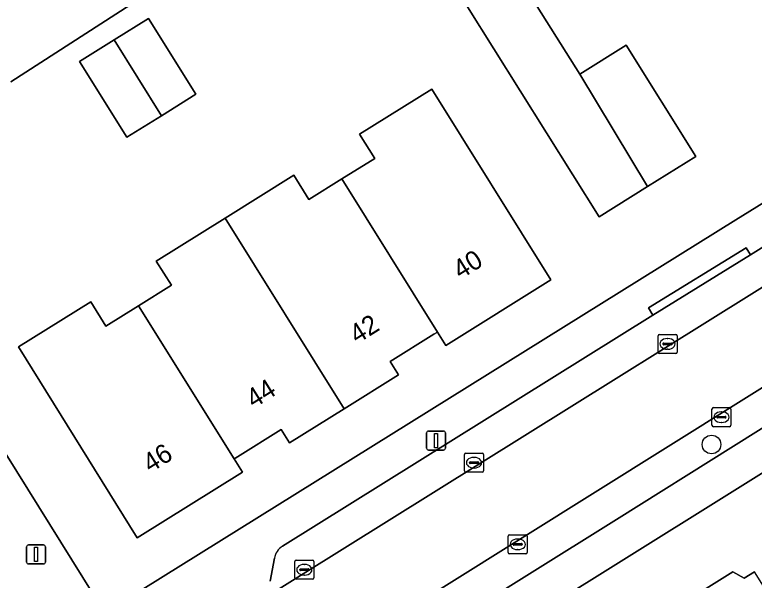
# Model space of a CAD drawing. Extents: x 159664 to 160323, y 385312 to 386115.
# Drawn here: x 160026.52 to 160065.41, y 385601.64 to 385631.36 of the extents above; entities that cross this region are included whole.
import ezdxf

# ---------------------------------------------------------------- set-up
doc = ezdxf.new("R2010")
doc.units = 0
for name, color, linetype in [('IMGEO_Boom', 7, 'Continuous'), ('IMGEO_Erf', 7, 'Continuous'), ('IMGEO_Kolk', 7, 'Continuous'), ('IMGEO_Lichtmast', 7, 'Continuous'), ('IMGEO_Muur', 7, 'Continuous'), ('IMGEO_Pand', 7, 'Continuous'), ('IMGEO_Pand_nummerreeks', 7, 'Continuous'), ('IMGEO_Parkeervlak_open', 7, 'Continuous'), ('IMGEO_Rijbaan_lokaal_open', 7, 'Continuous'), ('IMGEO_Voetpad_open', 7, 'Continuous')]:
    doc.layers.add(name, color=color, linetype=linetype)

msp = doc.modelspace()

# ---------------------------------------------------------------- linework, layer by layer
at = {"layer": 'IMGEO_Boom'}
msp.add_circle((160063.167, 385608.778), 0.489, dxfattribs=at)
at = {"layer": 'IMGEO_Erf'}
for points in [[(160017.449, 385622.082), (160031.258, 385599.938), (160064.443, 385620.579), (160069.453, 385623.695), (160080.62, 385630.641), (160064.611, 385656.182)], [(160034.995, 385633.443), (160026.316, 385627.843)], [(160082.689, 385617.809), (160039.832, 385591.044)], [(160062.745, 385601.119), (160064.284, 385602.08), (160064.89, 385601.758), (160065.42, 385602.089)]]:
    msp.add_lwpolyline(points, dxfattribs=at)
for points in [[(160047.003, 385637.089), (160043.29, 385643.009), (160047.543, 385645.653), (160051.256, 385639.733), (160052.137, 385640.28), (160055.464, 385634.976), (160052.987, 385633.436), (160056.239, 385628.251), (160058.682, 385629.769), (160062.348, 385623.921), (160059.798, 385622.336), (160057.249, 385620.752), (160050.33, 385631.784)], [(160032.422, 385624.929), (160029.932, 385628.915), (160031.741, 385630.045), (160033.549, 385631.175), (160036.039, 385627.188), (160034.231, 385626.059)], [(160045.453, 385623.815), (160044.657, 385625.086), (160048.454, 385627.454), (160054.71, 385617.425), (160049.185, 385613.985), (160048.746, 385614.689), (160048.561, 385614.574), (160046.256, 385613.138), (160046.695, 385612.434), (160043.837, 385610.653), (160040.976, 385608.869), (160040.537, 385609.573), (160038.242, 385608.137), (160038.056, 385608.021), (160038.495, 385607.317), (160032.962, 385603.866), (160026.711, 385613.903), (160030.513, 385616.271), (160031.306, 385614.998), (160033.034, 385616.073), (160034.758, 385617.146), (160033.964, 385618.418), (160037.584, 385620.677), (160041.2, 385622.932), (160041.994, 385621.66), (160043.725, 385622.738)]]:
    msp.add_lwpolyline(points, close=True, dxfattribs=at)
at = {"layer": 'IMGEO_Kolk'}
for p, q in [((160060.353, 385613.639), (160060.353, 385614.491)), ((160060.428, 385614.565), (160061.28, 385614.565)), ((160060.841, 385614.345), (160060.866, 385614.345)), ((160061.354, 385614.491), (160061.354, 385613.639)), ((160060.612, 385614.059), (160060.612, 385614.071)), ((160061.05, 385614.022), (160060.652, 385614.022)), ((160060.655, 385614.108), (160061.053, 385614.108)), ((160061.096, 385614.071), (160061.096, 385614.059)), ((160061.28, 385613.565), (160060.428, 385613.565)), ((160060.864, 385613.785), (160060.839, 385613.785)), ((160063.262, 385610.714), (160064.114, 385610.714)), ((160063.187, 385609.788), (160063.187, 385610.64)), ((160063.675, 385610.494), (160063.7, 385610.494)), ((160064.188, 385610.64), (160064.188, 385609.788)), ((160063.446, 385610.208), (160063.446, 385610.22)), ((160063.884, 385610.171), (160063.486, 385610.171)), ((160063.489, 385610.257), (160063.887, 385610.257)), ((160063.698, 385609.934), (160063.673, 385609.934)), ((160063.93, 385610.22), (160063.93, 385610.208)), ((160064.114, 385609.714), (160063.262, 385609.714)), ((160050.172, 385607.396), (160050.172, 385608.248)), ((160050.247, 385608.322), (160051.099, 385608.322)), ((160050.66, 385608.102), (160050.685, 385608.102)), ((160051.173, 385608.248), (160051.173, 385607.396)), ((160050.431, 385607.816), (160050.431, 385607.828)), ((160050.869, 385607.779), (160050.471, 385607.779)), ((160050.474, 385607.865), (160050.872, 385607.865)), ((160050.915, 385607.828), (160050.915, 385607.816)), ((160051.099, 385607.322), (160050.247, 385607.322)), ((160050.683, 385607.542), (160050.658, 385607.542)), ((160052.472, 385603.104), (160052.472, 385603.956)), ((160052.547, 385604.03), (160053.399, 385604.03)), ((160052.96, 385603.81), (160052.985, 385603.81)), ((160053.473, 385603.956), (160053.473, 385603.104)), ((160052.731, 385603.524), (160052.731, 385603.536)), ((160053.169, 385603.487), (160052.771, 385603.487)), ((160052.774, 385603.573), (160053.172, 385603.573)), ((160053.215, 385603.536), (160053.215, 385603.524)), ((160053.399, 385603.03), (160052.547, 385603.03)), ((160052.983, 385603.25), (160052.958, 385603.25)), ((160041.25, 385601.77), (160041.25, 385602.622)), ((160041.325, 385602.696), (160042.177, 385602.696)), ((160042.251, 385602.622), (160042.251, 385601.77)), ((160041.509, 385602.19), (160041.509, 385602.202)), ((160041.947, 385602.153), (160041.549, 385602.153)), ((160041.552, 385602.239), (160041.95, 385602.239)), ((160041.738, 385602.476), (160041.763, 385602.476)), ((160041.993, 385602.202), (160041.993, 385602.19)), ((160041.761, 385601.916), (160041.736, 385601.916)), ((160042.177, 385601.696), (160041.325, 385601.696))]:
    msp.add_line(p, q, dxfattribs=at)
for points in [[(160060.353, 385613.639), (160060.353, 385614.491)], [(160060.428, 385614.565), (160061.28, 385614.565)], [(160061.354, 385614.491), (160061.354, 385613.639)], [(160061.28, 385613.565), (160060.428, 385613.565)], [(160063.262, 385610.714), (160064.114, 385610.714)], [(160063.187, 385609.788), (160063.187, 385610.64)], [(160064.188, 385610.64), (160064.188, 385609.788)], [(160064.114, 385609.714), (160063.262, 385609.714)], [(160050.172, 385607.396), (160050.172, 385608.248)], [(160050.247, 385608.322), (160051.099, 385608.322)], [(160051.173, 385608.248), (160051.173, 385607.396)], [(160051.099, 385607.322), (160050.247, 385607.322)], [(160052.472, 385603.104), (160052.472, 385603.956)], [(160052.547, 385604.03), (160053.399, 385604.03)], [(160053.473, 385603.956), (160053.473, 385603.104)], [(160053.399, 385603.03), (160052.547, 385603.03)], [(160041.25, 385601.77), (160041.25, 385602.622)], [(160041.325, 385602.696), (160042.177, 385602.696)], [(160042.251, 385602.622), (160042.251, 385601.77)], [(160042.177, 385601.696), (160041.325, 385601.696)]]:
    msp.add_lwpolyline(points, dxfattribs=at)
for centre, radius, start, end in [((160060.43, 385614.489), 0.0765, 91.552, 178.448), ((160060.43, 385614.489), 0.0765, 91.552, 178.448), ((160061.278, 385614.489), 0.0765, 1.552, 88.448), ((160061.278, 385614.489), 0.0765, 1.552, 88.448), ((160060.652, 385614.068), 0.0403, 85.8775, 175.7526), ((160060.649, 385614.058), 0.0366, 178.938, 274.7102), ((160061.053, 385614.065), 0.043, 264.8664, 352.4533), ((160061.057, 385614.07), 0.0386, 1.7309, 96.639), ((160060.43, 385613.641), 0.0765, 181.552, 268.448), ((160060.43, 385613.641), 0.0765, 181.552, 268.448), ((160061.278, 385613.641), 0.0765, 271.552, 358.448), ((160061.278, 385613.641), 0.0765, 271.552, 358.448), ((160063.264, 385610.638), 0.0765, 91.552, 178.448), ((160063.264, 385610.638), 0.0765, 91.552, 178.448), ((160064.112, 385610.638), 0.0765, 1.552, 88.448), ((160064.112, 385610.638), 0.0765, 1.552, 88.448), ((160063.486, 385610.217), 0.0403, 85.8775, 175.7526), ((160063.483, 385610.207), 0.0366, 178.938, 274.7102), ((160063.887, 385610.214), 0.043, 264.8664, 352.4533), ((160063.891, 385610.219), 0.0386, 1.7309, 96.639), ((160063.264, 385609.79), 0.0765, 181.552, 268.448), ((160063.264, 385609.79), 0.0765, 181.552, 268.448), ((160064.112, 385609.79), 0.0765, 271.552, 358.448), ((160064.112, 385609.79), 0.0765, 271.552, 358.448), ((160050.249, 385608.246), 0.0765, 91.552, 178.448), ((160050.249, 385608.246), 0.0765, 91.552, 178.448), ((160051.097, 385608.246), 0.0765, 1.552, 88.448), ((160051.097, 385608.246), 0.0765, 1.552, 88.448), ((160050.471, 385607.825), 0.0403, 85.8775, 175.7526), ((160050.468, 385607.815), 0.0366, 178.938, 274.7102), ((160050.872, 385607.822), 0.043, 264.8664, 352.4533), ((160050.876, 385607.827), 0.0386, 1.7309, 96.639), ((160050.249, 385607.398), 0.0765, 181.552, 268.448), ((160050.249, 385607.398), 0.0765, 181.552, 268.448), ((160051.097, 385607.398), 0.0765, 271.552, 358.448), ((160051.097, 385607.398), 0.0765, 271.552, 358.448), ((160052.549, 385603.954), 0.0765, 91.552, 178.448), ((160052.549, 385603.954), 0.0765, 91.552, 178.448), ((160053.397, 385603.954), 0.0765, 1.552, 88.448), ((160053.397, 385603.954), 0.0765, 1.552, 88.448), ((160052.771, 385603.533), 0.0403, 85.8775, 175.7526), ((160052.768, 385603.523), 0.0366, 178.938, 274.7102), ((160053.172, 385603.53), 0.043, 264.8664, 352.4533), ((160053.176, 385603.535), 0.0386, 1.7309, 96.639), ((160052.549, 385603.106), 0.0765, 181.552, 268.448), ((160052.549, 385603.106), 0.0765, 181.552, 268.448), ((160053.397, 385603.106), 0.0765, 271.552, 358.448), ((160053.397, 385603.106), 0.0765, 271.552, 358.448), ((160041.327, 385602.62), 0.0765, 91.552, 178.448), ((160041.327, 385602.62), 0.0765, 91.552, 178.448), ((160042.175, 385602.62), 0.0765, 1.552, 88.448), ((160042.175, 385602.62), 0.0765, 1.552, 88.448), ((160041.549, 385602.199), 0.0403, 85.8775, 175.7526), ((160041.546, 385602.189), 0.0366, 178.938, 274.7102), ((160041.95, 385602.196), 0.043, 264.8664, 352.4533), ((160041.954, 385602.201), 0.0386, 1.7309, 96.639), ((160041.327, 385601.772), 0.0765, 181.552, 268.448), ((160041.327, 385601.772), 0.0765, 181.552, 268.448), ((160042.175, 385601.772), 0.0765, 271.552, 358.448), ((160042.175, 385601.772), 0.0765, 271.552, 358.448)]:
    msp.add_arc(centre, radius, start, end, dxfattribs=at)
for centre, major_axis, ratio, start_param, end_param in [((160060.84, 385614.065), (-0.387, 0.002), 0.722429, 4.712389, 7.853982), ((160060.865, 385614.065), (-0.39, 0.002), 0.717154, 1.570796, 4.712389), ((160063.674, 385610.214), (-0.387, 0.002), 0.722429, 4.712389, 7.853982), ((160063.699, 385610.214), (-0.39, 0.002), 0.717154, 1.570796, 4.712389), ((160050.659, 385607.822), (-0.387, 0.002), 0.722429, 4.712389, 7.853982), ((160050.684, 385607.822), (-0.39, 0.002), 0.717154, 1.570796, 4.712389), ((160052.959, 385603.53), (-0.387, 0.002), 0.722429, 4.712389, 7.853982), ((160052.984, 385603.53), (-0.39, 0.002), 0.717154, 1.570796, 4.712389), ((160041.737, 385602.196), (-0.387, 0.002), 0.722429, 4.712389, 7.853982), ((160041.762, 385602.196), (-0.39, 0.002), 0.717154, 1.570796, 4.712389)]:
    msp.add_ellipse(centre, major_axis=major_axis, ratio=ratio, start_param=start_param, end_param=end_param, dxfattribs=at)
at = {"layer": 'IMGEO_Lichtmast'}
for p, q in [((160048.179, 385608.584), (160048.179, 385609.384)), ((160048.179, 385609.384), (160048.179, 385608.584)), ((160048.279, 385609.484), (160049.069, 385609.484)), ((160049.069, 385609.484), (160048.279, 385609.484)), ((160049.169, 385609.384), (160049.169, 385608.584)), ((160049.169, 385608.584), (160049.169, 385609.384)), ((160049.069, 385608.484), (160048.279, 385608.484)), ((160048.279, 385608.484), (160049.069, 385608.484)), ((160027.146, 385602.598), (160027.146, 385603.398)), ((160027.146, 385603.398), (160027.146, 385602.598)), ((160027.246, 385603.498), (160028.036, 385603.498)), ((160028.036, 385603.498), (160027.246, 385603.498)), ((160028.136, 385603.398), (160028.136, 385602.598)), ((160028.136, 385602.598), (160028.136, 385603.398)), ((160028.036, 385602.498), (160027.246, 385602.498)), ((160027.246, 385602.498), (160028.036, 385602.498))]:
    msp.add_line(p, q, dxfattribs=at)
for points in [[(160048.599, 385609.359), (160048.749, 385609.359), (160048.749, 385608.609), (160048.599, 385608.609), (160048.599, 385609.359)], [(160027.566, 385603.373), (160027.716, 385603.373), (160027.716, 385602.623), (160027.566, 385602.623), (160027.566, 385603.373)]]:
    msp.add_lwpolyline(points, dxfattribs=at)
for centre, start, end in [((160048.279, 385609.384), 90, 180), ((160048.279, 385609.384), 90, 180), ((160049.069, 385609.384), 0, 90), ((160049.069, 385609.384), 360, 90), ((160048.279, 385608.584), 180, 270), ((160048.279, 385608.584), 180, 270), ((160049.069, 385608.584), 270, 0), ((160049.069, 385608.584), 270, 0), ((160027.246, 385603.398), 90, 180), ((160027.246, 385603.398), 90, 180), ((160028.036, 385603.398), 0, 90), ((160028.036, 385603.398), 360, 90), ((160027.246, 385602.598), 180, 270), ((160027.246, 385602.598), 180, 270), ((160028.036, 385602.598), 270, 0), ((160028.036, 385602.598), 270, 0)]:
    msp.add_arc(centre, 0.1, start, end, dxfattribs=at)
at = {"layer": 'IMGEO_Muur'}
msp.add_lwpolyline([(160064.443, 385620.579), (160069.453, 385623.695)], dxfattribs=at)
at = {"layer": 'IMGEO_Pand'}
for points in [[(160052.987, 385633.436), (160050.33, 385631.784), (160057.249, 385620.752), (160059.798, 385622.336), (160056.239, 385628.251)], [(160036.039, 385627.188), (160033.549, 385631.175), (160031.741, 385630.045), (160034.231, 385626.059)], [(160029.932, 385628.915), (160032.422, 385624.929), (160034.231, 385626.059), (160031.741, 385630.045)], [(160062.348, 385623.921), (160058.682, 385629.769), (160056.239, 385628.251), (160059.798, 385622.336)], [(160048.454, 385627.454), (160044.657, 385625.086), (160045.453, 385623.815), (160043.725, 385622.738), (160048.746, 385614.689), (160049.185, 385613.985), (160054.71, 385617.425)], [(160043.725, 385622.738), (160041.994, 385621.66), (160041.2, 385622.932), (160037.584, 385620.677), (160043.837, 385610.653), (160046.695, 385612.434), (160046.256, 385613.138), (160048.561, 385614.574), (160048.746, 385614.689)], [(160037.584, 385620.677), (160033.964, 385618.418), (160034.758, 385617.146), (160033.034, 385616.073), (160038.056, 385608.021), (160038.242, 385608.137), (160040.537, 385609.573), (160040.976, 385608.869), (160043.837, 385610.653)], [(160033.034, 385616.073), (160031.306, 385614.998), (160030.513, 385616.271), (160026.711, 385613.903), (160032.962, 385603.866), (160038.495, 385607.317), (160038.056, 385608.021)], [(160065.337, 385591.822), (160070.017, 385594.745), (160065.42, 385602.089), (160064.89, 385601.758), (160064.284, 385602.08), (160062.745, 385601.119), (160062.768, 385600.448), (160060.733, 385599.177)]]:
    msp.add_lwpolyline(points, close=True, dxfattribs=at)
at = {"layer": 'IMGEO_Parkeervlak_open'}
for points in [[(160039.074, 385600.343), (160079.702, 385625.683)], [(160076.239, 385625.644), (160065.214, 385618.75), (160060.081, 385615.58), (160040.596, 385603.428)], [(160040.176, 385602.804), (160039.952, 385601.594)]]:
    msp.add_lwpolyline(points, dxfattribs=at)
msp.add_lwpolyline([(160076.635, 385616.392), (160076.521, 385618.456), (160041.4, 385596.489), (160033.793, 385591.722), (160034.726, 385590.203), (160058.168, 385604.829)], close=True, dxfattribs=at)
msp.add_arc((160041.138, 385602.61), 0.982, 123.5338, 168.5791, dxfattribs=at)
at = {"layer": 'IMGEO_Rijbaan_lokaal_open'}
msp.add_lwpolyline([(160039.074, 385600.343), (160041.4, 385596.489), (160076.521, 385618.456), (160082.634, 385622.272), (160080.267, 385626.04), (160079.702, 385625.683)], close=True, dxfattribs=at)
at = {"layer": 'IMGEO_Voetpad_open'}
for points in [[(160028.969, 385598.514), (160031.258, 385599.938), (160017.449, 385622.082), (160015.328, 385625.483), (159968.406, 385700.726), (159966.312, 385704.084), (159951.602, 385727.673)], [(160031.371, 385583.135), (160032.447, 385581.389), (160034.566, 385582.74), (160037.993, 385584.925), (160038.327, 385585.134), (160039.724, 385586.702), (160041.577, 385587.202), (160042.034, 385587.487), (160039.832, 385591.044), (160082.689, 385617.809), (160109.844, 385634.843), (160144.925, 385656.737), (160153.937, 385662.319), (160154.019, 385662.222), (160157.604, 385664.439), (160157.464, 385664.678), (160157.932, 385664.971), (160159.148, 385665.732), (160193.313, 385687.116)], [(160167.042, 385672.706), (160144.23, 385658.564), (160101.958, 385632.21), (160083.602, 385620.732), (160081.964, 385619.698), (160082.192, 385619.326), (160077.743, 385616.542), (160077.493, 385616.924), (160076.635, 385616.392), (160058.168, 385604.829), (160034.726, 385590.203), (160033.793, 385591.722), (160033.29, 385591.441)], [(160026.316, 385627.843), (160034.995, 385633.443), (160037.241, 385632.689), (160037.536, 385632.828), (160037.516, 385635.258), (160043.611, 385639.081), (160039.957, 385644.907), (160038.294, 385647.574), (160036.63, 385650.241), (160035.65, 385652.081), (160036.439, 385653.891), (160036.223, 385654.182), (160034.12, 385654.285), (160033.296, 385655.604), (160031.631, 385658.269), (160029.966, 385660.934), (160029.177, 385662.5), (160029.78, 385664.134), (160029.474, 385664.484), (160027.714, 385664.541), (160026.629, 385666.284), (160024.968, 385668.953)], [(160084.756, 385633.215), (160080.62, 385630.641), (160069.453, 385623.695), (160064.443, 385620.579), (160031.258, 385599.938), (160028.969, 385598.514)], [(160040.596, 385603.428), (160060.081, 385615.58), (160059.85, 385615.954), (160064.981, 385619.123), (160065.214, 385618.75), (160076.239, 385625.644)], [(160039.952, 385601.594), (160040.176, 385602.804)]]:
    msp.add_lwpolyline(points, dxfattribs=at)
msp.add_lwpolyline([(160060.081, 385615.58), (160065.214, 385618.75), (160064.981, 385619.123), (160059.85, 385615.954)], close=True, dxfattribs=at)
msp.add_arc((160041.138, 385602.61), 0.982, 123.5338, 168.5791, dxfattribs=at)

# ---------------------------------------------------------------- texts
at = {"layer": 'IMGEO_Pand_nummerreeks'}
for s, p in [('40', (160049.965, 385617.436)), ('42', (160044.522, 385614.043)), ('44', (160039.087, 385610.653)), ('46', (160033.65, 385607.263))]:
    msp.add_text(s, height=1, rotation=31.9481, dxfattribs=at).set_placement(p)

doc.saveas('drawing.dxf')
